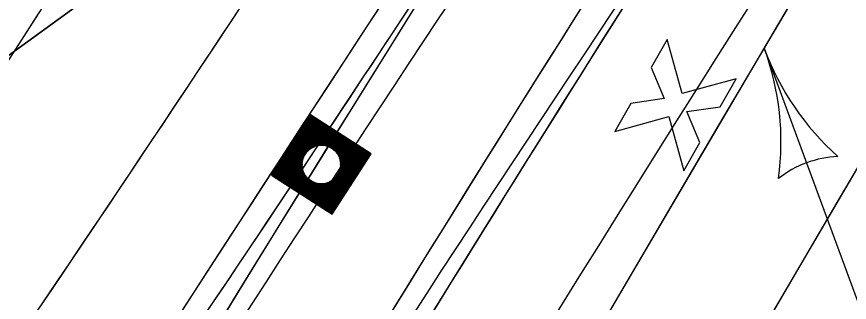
# Model space of a CAD drawing. Extents: x 14104283 to 14128447, y 8633203 to 8671666.
# Drawn here: x 14119112.1 to 14119183, y 8668857.6 to 8668881.9 of the extents above; entities that cross this region are included whole.
import ezdxf

# ---------------------------------------------------------------- set-up
doc = ezdxf.new("R2010")
doc.units = 0
for name, color, linetype in [('Cell', 7, 'Continuous'), ('dsnCellElements', 7, 'Continuous'), ('dsnPaintExistingEdgeLineRightWhite', 7, 'Continuous'), ('dsnShadingPaved', 7, 'Continuous'), ('dsnStdLabel', 7, 'Continuous'), ('dsnStgShadingPrevPav', 7, 'Continuous'), ('dsnStgShadingPropPav', 7, 'Continuous'), ('dsnTapeExistingChannelizingLaneYellow', 7, 'Continuous'), ('dsnTapePlaceChannelizingLaneWhite', 7, 'Continuous'), ('dsnTapePlaceChannelizingYellow', 7, 'Continuous'), ('dsnTapeRemoveChannelizingWhite', 7, 'Continuous'), ('dsnTapeRemoveChannelizingYellow', 7, 'Continuous')]:
    doc.layers.add(name, color=color, linetype=linetype)

msp = doc.modelspace()

# ---------------------------------------------------------------- linework, layer by layer
at = {"layer": 'Cell'}
for p, q in [((14119167.451, 8668879.956), (14119166.093, 8668877.565)), ((14119168.719, 8668875.354), (14119167.451, 8668879.956)), ((14119166.093, 8668877.565), (14119167.185, 8668874.932)), ((14119173.321, 8668876.622), (14119168.719, 8668875.354)), ((14119171.962, 8668874.231), (14119173.321, 8668876.622)), ((14119167.185, 8668874.932), (14119164.365, 8668874.521)), ((14119164.365, 8668874.521), (14119163.007, 8668872.13)), ((14119169.142, 8668873.821), (14119171.962, 8668874.231)), ((14119163.007, 8668872.13), (14119167.608, 8668873.398)), ((14119167.608, 8668873.398), (14119168.876, 8668868.796)), ((14119170.234, 8668871.188), (14119169.142, 8668873.821)), ((14119168.876, 8668868.796), (14119170.234, 8668871.188))]:
    msp.add_line(p, q, dxfattribs=at)
at = {"layer": 'dsnCellElements'}
msp.add_circle((14119138.01, 8668869.324), 1.65, dxfattribs=at)
at = {"layer": 'dsnPaintExistingEdgeLineRightWhite'}
msp.add_line((14119144.006, 8668902.22), (14119094.021, 8668866.037), dxfattribs=at)
at = {"layer": 'dsnShadingPaved'}
msp.add_line((14119094.021, 8668866.037), (14119144.006, 8668902.22), dxfattribs=at)
for points in [[(14119112.163, 8668768.146), (14119121.905, 8668785.647), (14119131.741, 8668803.137), (14119141.652, 8668820.582), (14119151.641, 8668837.985), (14119161.707, 8668855.347), (14119171.849, 8668872.666), (14119182.068, 8668889.943), (14119192.379, 8668907.203), (14119202.726, 8668924.353), (14119218.461, 8668950.342), (14119234.436, 8668975.877)], [(14119244.609, 8668969.513), (14119228.681, 8668944.052), (14119212.996, 8668918.146), (14119202.668, 8668901.026), (14119192.383, 8668883.811), (14119182.191, 8668866.58), (14119172.075, 8668849.305), (14119162.036, 8668831.989), (14119152.073, 8668814.631), (14119142.188, 8668797.231), (14119132.377, 8668779.788), (14119122.648, 8668762.31)]]:
    msp.add_lwpolyline(points, dxfattribs=at)
for radius, end in [(3488, 327.159261), (3500, 327.159261), (3488, 326.81283)]:
    msp.add_arc((14116224.945, 8670811.467), radius, 324.954927, end, dxfattribs=at)
at = {"layer": 'dsnStdLabel'}
msp.add_line((14119175.725, 8668879.205), (14119192.457, 8668833.843), dxfattribs=at)
for points in [[(14119138.922, 8668865.09), (14119142.244, 8668870.237), (14119137.098, 8668873.559), (14119133.775, 8668868.412), (14119138.922, 8668865.09)], [(14119138.919, 8668865.092), (14119142.239, 8668870.236), (14119137.099, 8668873.554), (14119133.78, 8668868.413), (14119138.924, 8668865.093)], [(14119138.916, 8668865.094), (14119142.235, 8668870.235), (14119137.1, 8668873.55), (14119133.785, 8668868.414), (14119138.926, 8668865.096)], [(14119138.964, 8668865.228), (14119142.189, 8668870.225), (14119137.109, 8668873.504), (14119133.83, 8668868.424), (14119138.943, 8668865.123)], [(14119138.954, 8668865.274), (14119142.144, 8668870.215), (14119137.119, 8668873.458), (14119133.876, 8668868.434), (14119138.961, 8668865.151)], [(14119138.944, 8668865.319), (14119142.098, 8668870.205), (14119137.129, 8668873.413), (14119133.921, 8668868.444), (14119138.979, 8668865.179)], [(14119138.934, 8668865.365), (14119142.052, 8668870.195), (14119137.139, 8668873.367), (14119133.967, 8668868.453), (14119138.964, 8668865.228)], [(14119138.925, 8668865.41), (14119142.007, 8668870.185), (14119137.149, 8668873.321), (14119134.013, 8668868.463), (14119138.954, 8668865.274)], [(14119138.915, 8668865.456), (14119141.961, 8668870.176), (14119137.158, 8668873.276), (14119134.058, 8668868.473), (14119138.944, 8668865.319)], [(14119138.905, 8668865.502), (14119141.916, 8668870.166), (14119137.168, 8668873.23), (14119134.104, 8668868.483), (14119138.934, 8668865.365)], [(14119138.895, 8668865.547), (14119141.87, 8668870.156), (14119137.178, 8668873.185), (14119134.15, 8668868.493), (14119138.925, 8668865.41)], [(14119138.885, 8668865.593), (14119141.824, 8668870.146), (14119137.188, 8668873.139), (14119134.195, 8668868.503), (14119138.915, 8668865.456)], [(14119138.875, 8668865.639), (14119141.779, 8668870.136), (14119137.198, 8668873.093), (14119134.241, 8668868.512), (14119138.905, 8668865.502)], [(14119138.866, 8668865.684), (14119141.733, 8668870.126), (14119137.208, 8668873.048), (14119134.286, 8668868.522), (14119138.895, 8668865.547)], [(14119138.856, 8668865.73), (14119141.687, 8668870.117), (14119137.217, 8668873.002), (14119134.332, 8668868.532), (14119138.885, 8668865.593)], [(14119138.846, 8668865.775), (14119141.642, 8668870.107), (14119137.227, 8668872.956), (14119134.378, 8668868.542), (14119138.875, 8668865.639)], [(14119138.836, 8668865.821), (14119141.596, 8668870.097), (14119137.237, 8668872.911), (14119134.423, 8668868.552), (14119138.866, 8668865.684)], [(14119138.826, 8668865.867), (14119141.551, 8668870.087), (14119137.247, 8668872.865), (14119134.469, 8668868.562), (14119138.856, 8668865.73)], [(14119138.816, 8668865.912), (14119141.505, 8668870.077), (14119137.257, 8668872.82), (14119134.514, 8668868.571), (14119138.846, 8668865.775)], [(14119138.807, 8668865.958), (14119141.459, 8668870.067), (14119137.267, 8668872.774), (14119134.56, 8668868.581), (14119138.836, 8668865.821)], [(14119138.797, 8668866.004), (14119141.414, 8668870.058), (14119137.276, 8668872.728), (14119134.606, 8668868.591), (14119138.826, 8668865.867)], [(14119138.787, 8668866.049), (14119141.368, 8668870.048), (14119137.286, 8668872.683), (14119134.651, 8668868.601), (14119138.816, 8668865.912)], [(14119138.777, 8668866.095), (14119141.322, 8668870.038), (14119137.296, 8668872.637), (14119134.697, 8668868.611), (14119138.807, 8668865.958)], [(14119138.767, 8668866.14), (14119141.277, 8668870.028), (14119137.306, 8668872.591), (14119134.743, 8668868.62), (14119138.797, 8668866.004)], [(14119138.757, 8668866.186), (14119141.231, 8668870.018), (14119137.316, 8668872.546), (14119134.788, 8668868.63), (14119138.787, 8668866.049)], [(14119138.748, 8668866.232), (14119141.186, 8668870.008), (14119137.326, 8668872.5), (14119134.834, 8668868.64), (14119138.777, 8668866.095)], [(14119138.738, 8668866.277), (14119141.14, 8668869.999), (14119137.335, 8668872.455), (14119134.879, 8668868.65), (14119138.767, 8668866.14)], [(14119138.728, 8668866.323), (14119141.094, 8668869.989), (14119137.345, 8668872.409), (14119134.925, 8668868.66), (14119138.757, 8668866.186)], [(14119138.718, 8668866.368), (14119141.049, 8668869.979), (14119137.355, 8668872.363), (14119134.971, 8668868.67), (14119138.748, 8668866.232)], [(14119138.708, 8668866.414), (14119141.003, 8668869.969), (14119137.365, 8668872.318), (14119135.016, 8668868.679), (14119138.738, 8668866.277)], [(14119138.698, 8668866.46), (14119140.958, 8668869.959), (14119137.375, 8668872.272), (14119135.062, 8668868.689), (14119138.728, 8668866.323)], [(14119138.689, 8668866.505), (14119140.912, 8668869.95), (14119137.385, 8668872.226), (14119135.108, 8668868.699), (14119138.718, 8668866.368)], [(14119138.679, 8668866.551), (14119140.866, 8668869.94), (14119137.394, 8668872.181), (14119135.153, 8668868.709), (14119138.708, 8668866.414)], [(14119138.669, 8668866.597), (14119140.821, 8668869.93), (14119137.404, 8668872.135), (14119135.199, 8668868.719), (14119138.698, 8668866.46)], [(14119138.659, 8668866.642), (14119140.775, 8668869.92), (14119137.414, 8668872.09), (14119135.244, 8668868.729), (14119138.689, 8668866.505)], [(14119138.649, 8668866.688), (14119140.729, 8668869.91), (14119137.424, 8668872.044), (14119135.29, 8668868.738), (14119138.679, 8668866.551)], [(14119138.639, 8668866.733), (14119140.684, 8668869.9), (14119137.434, 8668871.998), (14119135.336, 8668868.748), (14119138.669, 8668866.597)], [(14119138.63, 8668866.779), (14119140.638, 8668869.891), (14119137.444, 8668871.953), (14119135.381, 8668868.758), (14119138.659, 8668866.642)], [(14119138.62, 8668866.825), (14119140.593, 8668869.881), (14119137.453, 8668871.907), (14119135.427, 8668868.768), (14119138.649, 8668866.688)], [(14119138.61, 8668866.87), (14119140.547, 8668869.871), (14119137.463, 8668871.861), (14119135.473, 8668868.778), (14119138.639, 8668866.733)], [(14119138.6, 8668866.916), (14119140.501, 8668869.861), (14119137.473, 8668871.816), (14119135.518, 8668868.788), (14119138.63, 8668866.779)], [(14119138.59, 8668866.962), (14119140.456, 8668869.851), (14119137.483, 8668871.77), (14119135.564, 8668868.797), (14119138.62, 8668866.825)], [(14119138.581, 8668867.007), (14119140.41, 8668869.841), (14119137.493, 8668871.725), (14119135.609, 8668868.807), (14119138.61, 8668866.87)], [(14119138.571, 8668867.053), (14119140.364, 8668869.832), (14119137.502, 8668871.679), (14119135.655, 8668868.817), (14119138.6, 8668866.916)], [(14119138.561, 8668867.098), (14119140.319, 8668869.822), (14119137.512, 8668871.633), (14119135.701, 8668868.827), (14119138.59, 8668866.962)], [(14119138.551, 8668867.144), (14119140.273, 8668869.812), (14119137.522, 8668871.588), (14119135.746, 8668868.837), (14119138.581, 8668867.007)], [(14119138.621, 8668870.839), (14119137.532, 8668871.542), (14119136.829, 8668870.453)], [(14119138.486, 8668870.887), (14119137.542, 8668871.497), (14119136.932, 8668870.552)], [(14119138.382, 8668870.915), (14119137.552, 8668871.451), (14119137.016, 8668870.62)], [(14119138.293, 8668870.933), (14119137.561, 8668871.405), (14119137.089, 8668870.674)], [(14119138.214, 8668870.945), (14119137.571, 8668871.36), (14119137.157, 8668870.717)], [(14119138.141, 8668870.953), (14119137.581, 8668871.314), (14119137.22, 8668870.754)], [(14119138.074, 8668870.957), (14119137.591, 8668871.268), (14119137.279, 8668870.785)], [(14119138.011, 8668870.958), (14119137.601, 8668871.223), (14119137.336, 8668870.812)], [(14119137.952, 8668870.957), (14119137.611, 8668871.177), (14119137.39, 8668870.836)], [(14119137.896, 8668870.954), (14119137.62, 8668871.132), (14119137.443, 8668870.856)], [(14119137.842, 8668870.949), (14119137.63, 8668871.086), (14119137.494, 8668870.874)], [(14119137.791, 8668870.943), (14119137.64, 8668871.04), (14119137.543, 8668870.89)], [(14119137.741, 8668870.936), (14119137.65, 8668870.995), (14119137.591, 8668870.903)], [(14119137.694, 8668870.927), (14119137.66, 8668870.949), (14119137.638, 8668870.915)], [(14119139.525, 8668868.713), (14119140.228, 8668869.802), (14119139.138, 8668870.505)], [(14119136.495, 8668869.936), (14119135.792, 8668868.847), (14119136.881, 8668868.144)], [(14119136.447, 8668869.801), (14119135.838, 8668868.856), (14119136.782, 8668868.247)], [(14119139.572, 8668868.848), (14119140.182, 8668869.792), (14119139.237, 8668870.402)], [(14119139.6, 8668868.952), (14119140.136, 8668869.782), (14119139.306, 8668870.319)], [(14119139.618, 8668869.041), (14119140.091, 8668869.773), (14119139.359, 8668870.245)], [(14119139.63, 8668869.121), (14119140.045, 8668869.763), (14119139.403, 8668870.177)], [(14119139.638, 8668869.193), (14119139.999, 8668869.753), (14119139.439, 8668870.114)], [(14119139.642, 8668869.26), (14119139.954, 8668869.743), (14119139.471, 8668870.055)], [(14119139.643, 8668869.323), (14119139.908, 8668869.733), (14119139.498, 8668869.998)], [(14119139.642, 8668869.382), (14119139.863, 8668869.723), (14119139.521, 8668869.944)], [(14119139.639, 8668869.438), (14119139.817, 8668869.714), (14119139.542, 8668869.891)], [(14119139.635, 8668869.492), (14119139.771, 8668869.704), (14119139.56, 8668869.841)], [(14119139.628, 8668869.543), (14119139.726, 8668869.694), (14119139.575, 8668869.791)], [(14119136.419, 8668869.697), (14119135.883, 8668868.866), (14119136.714, 8668868.33)], [(14119136.401, 8668869.608), (14119135.929, 8668868.876), (14119136.66, 8668868.404)], [(14119136.389, 8668869.528), (14119135.974, 8668868.886), (14119136.617, 8668868.471)], [(14119136.382, 8668869.456), (14119136.02, 8668868.896), (14119136.58, 8668868.534)], [(14119136.378, 8668869.389), (14119136.066, 8668868.906), (14119136.549, 8668868.594)], [(14119136.376, 8668869.326), (14119136.111, 8668868.915), (14119136.522, 8668868.65)], [(14119136.377, 8668869.267), (14119136.157, 8668868.925), (14119136.498, 8668868.705)], [(14119136.38, 8668869.21), (14119136.203, 8668868.935), (14119136.478, 8668868.757)], [(14119136.385, 8668869.157), (14119136.248, 8668868.945), (14119136.46, 8668868.808)], [(14119136.391, 8668869.105), (14119136.294, 8668868.955), (14119136.444, 8668868.857)], [(14119139.621, 8668869.593), (14119139.68, 8668869.684), (14119139.589, 8668869.743)], [(14119139.612, 8668869.64), (14119139.634, 8668869.674), (14119139.6, 8668869.696)], [(14119136.398, 8668869.056), (14119136.339, 8668868.964), (14119136.431, 8668868.905)], [(14119136.407, 8668869.008), (14119136.385, 8668868.974), (14119136.419, 8668868.952)], [(14119137.398, 8668867.81), (14119138.571, 8668867.053)], [(14119137.533, 8668867.762), (14119138.561, 8668867.098)], [(14119137.637, 8668867.734), (14119138.551, 8668867.144)], [(14119137.727, 8668867.716), (14119138.541, 8668867.19)], [(14119137.806, 8668867.704), (14119138.531, 8668867.235)], [(14119137.878, 8668867.696), (14119138.522, 8668867.281)], [(14119137.945, 8668867.692), (14119138.512, 8668867.327)], [(14119138.008, 8668867.691), (14119138.502, 8668867.372)], [(14119138.068, 8668867.692), (14119138.492, 8668867.418)], [(14119138.124, 8668867.695), (14119138.482, 8668867.463)], [(14119138.177, 8668867.699), (14119138.472, 8668867.509)], [(14119138.229, 8668867.706), (14119138.463, 8668867.555)], [(14119138.278, 8668867.713), (14119138.453, 8668867.6)], [(14119138.326, 8668867.722), (14119138.443, 8668867.646)], [(14119138.443, 8668867.646), (14119138.526, 8668867.775)], [(14119138.453, 8668867.6), (14119138.577, 8668867.792)], [(14119138.463, 8668867.555), (14119138.629, 8668867.813)], [(14119138.472, 8668867.509), (14119138.684, 8668867.836)], [(14119138.482, 8668867.463), (14119138.74, 8668867.863)], [(14119138.492, 8668867.418), (14119138.8, 8668867.895)], [(14119138.502, 8668867.372), (14119138.863, 8668867.931)], [(14119138.512, 8668867.327), (14119138.93, 8668867.975)], [(14119138.522, 8668867.281), (14119139.004, 8668868.028)], [(14119138.531, 8668867.235), (14119139.088, 8668868.097)], [(14119138.541, 8668867.19), (14119139.191, 8668868.196)]]:
    msp.add_lwpolyline(points, dxfattribs=at)
for centre, radius, start, end in [((14119154.193, 8668871.262), 22.95, 352.17645, 20.24775), ((14119197.256, 8668887.147), 22.95, 200.2476, 228.31887), ((14119182.384, 8668861.152), 8.863, 92.51343, 127.98188)]:
    msp.add_arc(centre, radius, start, end, dxfattribs=at)
at = {"layer": 'dsnStgShadingPrevPav'}
for centre, radius, start, end in [((14123732.957, 8665874.379), 5512, 146.425624, 157.163302), ((14118885.904, 8669081.468), 290, 315.25437, 326.50908), ((14123732.586, 8665873.821), 5512, 146.502133, 150.361956), ((14123732.846, 8665874.198), 5488.008, 146.41277, 150.668735), ((14123732.957, 8665874.379), 5488, 146.421187, 157.163302), ((14121592.114, 8667345.675), 2888.949, 147.236664, 156.233892), ((14121592.107, 8667345.679), 2888.949, 147.236664, 155.318405), ((14121592.114, 8667345.675), 2876.949, 147.18034, 155.903428), ((14121592.114, 8667345.675), 2876.949, 147.18034, 149.398687), ((14121592.114, 8667345.675), 2873.949, 147.181139, 155.903428), ((14121592.114, 8667345.675), 2873.949, 147.181139, 149.398687), ((14121592.114, 8667345.675), 2876.949, 147.240092, 156.233892), ((14121591.751, 8667345.113), 2873.957, 147.236288, 151.151672), ((14121592.114, 8667345.675), 2864.949, 147.157369, 151.16499)]:
    msp.add_arc(centre, radius, start, end, dxfattribs=at)
at = {"layer": 'dsnStgShadingPropPav'}
msp.add_arc((14118885.904, 8669081.468), 290, 315.25437, 324.44777, dxfattribs=at)
at = {"layer": 'dsnTapeExistingChannelizingLaneYellow'}
msp.add_arc((14116224.945, 8670811.467), 3500, 325.955151, 327.159261, dxfattribs=at)
at = {"layer": 'dsnTapePlaceChannelizingLaneWhite'}
msp.add_lwpolyline([(14119122.648, 8668762.31), (14119132.377, 8668779.788), (14119142.188, 8668797.231), (14119152.073, 8668814.631), (14119162.036, 8668831.989), (14119172.075, 8668849.305), (14119187.287, 8668875.195), (14119192.383, 8668883.811), (14119202.668, 8668901.026), (14119212.996, 8668918.146), (14119228.681, 8668944.052), (14119244.637, 8668969.555)], dxfattribs=at)
at = {"layer": 'dsnTapePlaceChannelizingYellow'}
msp.add_lwpolyline([(14119112.138, 8668768.105), (14119126.823, 8668794.392), (14119131.741, 8668803.137), (14119141.652, 8668820.582), (14119161.707, 8668855.347), (14119176.958, 8668881.305), (14119182.068, 8668889.943), (14119192.379, 8668907.203), (14119202.726, 8668924.353), (14119218.461, 8668950.342), (14119234.436, 8668975.877)], dxfattribs=at)
at = {"layer": 'dsnTapeRemoveChannelizingWhite'}
msp.add_arc((14120823.304, 8667767.54), 2000, 143.15224, 151.245378, dxfattribs=at)
at = {"layer": 'dsnTapeRemoveChannelizingYellow'}
msp.add_arc((14120823.304, 8667767.54), 2012, 143.15224, 151.245378, dxfattribs=at)

doc.saveas('drawing.dxf')
